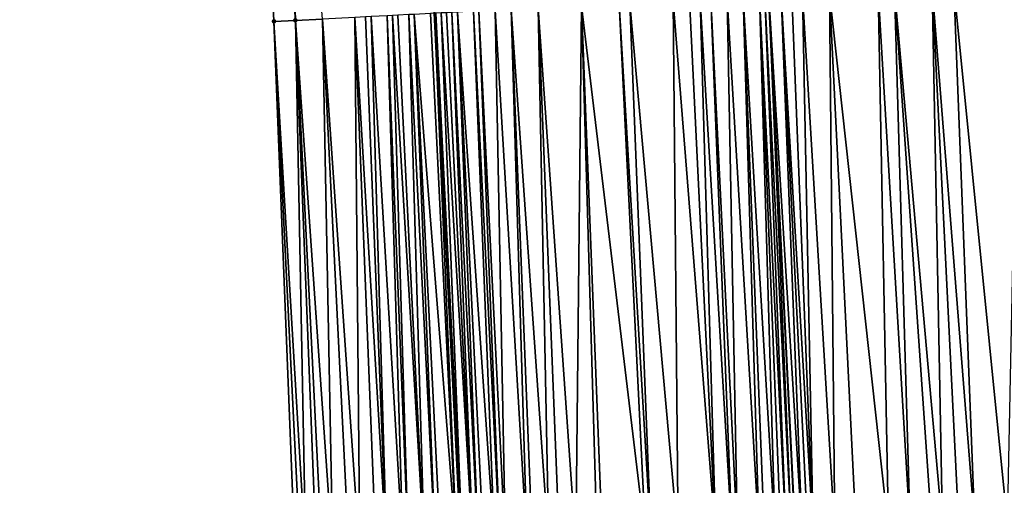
# Model space of a CAD drawing. Header units: feet. Extents: x 2004186 to 2014793, y 836912 to 864902.
# Tile 317 of 974: x 2010703 to 2010740, y 846202 to 846219. Entities that reach past the tile are written whole.
import ezdxf

# ---------------------------------------------------------------- set-up
doc = ezdxf.new("R2010")
doc.units = ezdxf.units.FT
doc.header["$LTSCALE"] = 100
doc.header["$MEASUREMENT"] = 0
for name, color, linetype, lineweight in [('EP_Travel Lane', 5, 'Continuous', 40), ('GPL_Skip Line', 2, 'Continuous', 40), ('Road Shots', 4, 'Continuous', 200), ('Road X-Section', 30, 'Continuous', 13)]:
    doc.layers.add(name, color=color, linetype=linetype, lineweight=lineweight)
doc.layers.add('I-77 SB_MM21-27-Surface-Border', color=7, linetype='Continuous')
doc.layers.add('I-77 SB_MM21-27-Surface-TIN', color=7, linetype='Continuous')

msp = doc.modelspace()

# ---------------------------------------------------------------- linework, layer by layer
at = {"layer": 'EP_Travel Lane'}
msp.add_polyline3d([(2010724.209326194, 846060.3758652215, 428.0537289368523), (2010723.753386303, 846080.3689233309, 428.2517148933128), (2010723.297373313, 846100.3651867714, 428.469045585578), (2010722.745390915, 846120.1288656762, 428.6808156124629), (2010722.035863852, 846140.0246772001, 428.8937888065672), (2010721.27883203, 846160.0091925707, 429.1314502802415), (2010720.521840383, 846179.992647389, 429.3332160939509), (2010719.675387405, 846199.7014885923, 429.5362671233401), (2010718.675036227, 846219.5879714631, 429.7332265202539), (2010717.633491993, 846239.5588796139, 429.9260795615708), (2010716.591799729, 846259.532626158, 430.1343189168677), (2010715.488567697, 846279.2288046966, 430.3187656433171), (2010714.272263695, 846299.1220992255, 430.5211998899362), (2010713.03382605, 846319.0825087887, 430.7109649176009), (2010711.795458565, 846339.0417875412, 430.8840660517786), (2010710.427281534, 846358.6636826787, 431.0598790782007), (2010708.84415915, 846378.5418675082, 431.2301920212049)], dxfattribs=at)
at = {"layer": 'GPL_Skip Line'}
msp.add_polyline3d([(2010736.632456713, 846060.6663841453, 428.5785453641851), (2010736.141218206, 846080.6587416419, 428.7518538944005), (2010735.649938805, 846100.6527634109, 428.9609458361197), (2010735.07565421, 846120.5306493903, 429.1917683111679), (2010734.370820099, 846140.4722424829, 429.4206150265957), (2010733.627090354, 846160.4566123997, 429.6511264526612), (2010732.883371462, 846180.4406906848, 429.8778622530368), (2010732.043851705, 846200.2876025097, 430.0763573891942), (2010731.056942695, 846220.2184990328, 430.2762261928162), (2010730.032519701, 846240.1905127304, 430.4479161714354), (2010729.008031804, 846260.1637917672, 430.6485454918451), (2010727.885105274, 846279.9966010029, 430.8501451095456), (2010726.615724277, 846299.9213576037, 431.0258756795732), (2010725.317350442, 846319.8776175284, 431.2128193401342), (2010724.018980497, 846339.8338176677, 431.3875627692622), (2010722.607946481, 846359.6180831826, 431.5534392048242), (2010721.029251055, 846379.5256798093, 431.7345156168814)], dxfattribs=at)
at = {"layer": 'I-77 SB_MM21-27-Surface-Border', "color": 3, "linetype": 'ByBlock', "lineweight": -2}
msp.add_polyline3d([(2010718.811779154, 846060.2494391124, 427.8474846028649), (2010719.536054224, 846080.2701218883, 428.0956971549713), (2010717.66095978, 846100.2333820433, 428.2913782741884), (2010716.904632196, 846119.9381924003, 428.4721580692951), (2010716.412664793, 846139.8203842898, 428.6782357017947), (2010715.878373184, 846159.8135823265, 428.898542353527), (2010714.344816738, 846179.7684063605, 429.0930542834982), (2010713.518286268, 846199.4092249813, 429.3143682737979), (2010712.734558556, 846219.2852482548, 429.4981682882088), (2010711.909887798, 846239.267281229, 429.6882742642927), (2010710.485811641, 846259.2223441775, 429.8715733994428), (2010709.374831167, 846278.8497887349, 430.0950534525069), (2010708.109426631, 846298.7226360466, 430.3143610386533), (2010707.807682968, 846318.7442170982, 430.4979723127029), (2010705.909413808, 846338.6604019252, 430.6411071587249), (2010704.709131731, 846358.2158184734, 430.8054678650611), (2010703.322665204, 846378.0962043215, 430.9856400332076)], dxfattribs=at)
at = {"layer": 'I-77 SB_MM21-27-Surface-TIN', "color": 128, "linetype": 'ByBlock', "lineweight": -2}
for points in [[(2010712.908593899, 846239.3181365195, 429.7328208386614), (2010711.909887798, 846239.267281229, 429.6882742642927), (2010713.53352267, 846219.3259474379, 429.5316285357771)], [(2010711.909887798, 846239.267281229, 429.6882742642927), (2010712.734558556, 846219.2852482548, 429.4981682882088), (2010713.53352267, 846219.3259474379, 429.5316285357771)], [(2010712.908593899, 846239.3181365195, 429.7328208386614), (2010713.53352267, 846219.3259474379, 429.5316285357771), (2010714.532225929, 846219.3768581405, 429.5690833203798)], [(2010737.901921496, 846220.5674022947, 430.5367222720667), (2010737.10296078, 846220.526636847, 430.5111483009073), (2010738.690000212, 846200.6029294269, 430.3302523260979)], [(2010740.298810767, 846220.6895597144, 430.6299777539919), (2010737.901921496, 846220.5674022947, 430.5367222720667), (2010739.888652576, 846200.6597867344, 430.3772664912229)], [(2010737.901921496, 846220.5674022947, 430.5367222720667), (2010738.690000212, 846200.6029294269, 430.3302523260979), (2010739.888652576, 846200.6597867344, 430.3772664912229)], [(2010730.112035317, 846220.1703135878, 430.2428169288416), (2010729.512810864, 846220.1398158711, 430.2145475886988), (2010730.698991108, 846200.2237416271, 430.0301216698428)], [(2010730.711256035, 846220.2008841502, 430.2624167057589), (2010730.112035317, 846220.1703135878, 430.2428169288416), (2010731.298315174, 846200.2522145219, 430.0493991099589)], [(2010730.112035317, 846220.1703135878, 430.2428169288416), (2010730.898768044, 846200.2331856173, 430.0410384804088), (2010731.298315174, 846200.2522145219, 430.0493991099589)], [(2010730.112035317, 846220.1703135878, 430.2428169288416), (2010730.698991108, 846200.2237416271, 430.0301216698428), (2010730.898768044, 846200.2331856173, 430.0410384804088)], [(2010730.910995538, 846220.2110886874, 430.2672421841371), (2010730.711256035, 846220.2008841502, 430.2624167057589), (2010731.697862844, 846200.2712321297, 430.0588397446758)], [(2010730.711256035, 846220.2008841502, 430.2624167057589), (2010731.498090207, 846200.2616982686, 430.0565149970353), (2010731.697862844, 846200.2712321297, 430.0588397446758)], [(2010730.711256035, 846220.2008841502, 430.2624167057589), (2010731.298315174, 846200.2522145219, 430.0493991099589), (2010731.498090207, 846200.2616982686, 430.0565149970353)], [(2010730.910995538, 846220.2110886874, 430.2672421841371), (2010731.897638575, 846200.2807013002, 430.0673491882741), (2010731.056942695, 846220.2184990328, 430.2762261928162)], [(2010730.910995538, 846220.2110886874, 430.2672421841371), (2010731.697862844, 846200.2712321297, 430.0588397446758), (2010731.897638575, 846200.2807013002, 430.0673491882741)], [(2010731.510223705, 846220.2415139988, 430.3041286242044), (2010731.056942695, 846220.2184990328, 430.2762261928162), (2010732.297193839, 846200.2995601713, 430.0919658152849)], [(2010731.897638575, 846200.2807013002, 430.0673491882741), (2010732.043851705, 846200.2876025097, 430.0763573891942), (2010731.056942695, 846220.2184990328, 430.2762261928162)], [(2010732.297193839, 846200.2995601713, 430.0919658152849), (2010731.056942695, 846220.2184990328, 430.2762261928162), (2010732.043851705, 846200.2876025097, 430.0763573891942)], [(2010731.909706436, 846220.2618504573, 430.3224217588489), (2010731.510223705, 846220.2415139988, 430.3041286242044), (2010732.696749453, 846200.3184117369, 430.1172808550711)], [(2010731.510223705, 846220.2415139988, 430.3041286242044), (2010732.496972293, 846200.3089724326, 430.105916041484), (2010732.696749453, 846200.3184117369, 430.1172808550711)], [(2010731.510223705, 846220.2415139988, 430.3041286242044), (2010732.297193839, 846200.2995601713, 430.0919658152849), (2010732.496972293, 846200.3089724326, 430.105916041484)], [(2010732.30918732, 846220.2822229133, 430.3364307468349), (2010731.909706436, 846220.2618504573, 430.3224217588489), (2010732.696749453, 846200.3184117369, 430.1172808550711)], [(2010733.307887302, 846220.3331975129, 430.3662809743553), (2010732.30918732, 846220.2822229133, 430.3364307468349), (2010733.49584775, 846200.356385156, 430.1420701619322)], [(2010732.30918732, 846220.2822229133, 430.3364307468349), (2010732.696749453, 846200.3184117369, 430.1172808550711), (2010733.49584775, 846200.356385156, 430.1420701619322)], [(2010735.105551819, 846220.4248630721, 430.4305701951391), (2010733.307887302, 846220.3331975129, 430.3662809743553), (2010735.493597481, 846200.4512352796, 430.2120191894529)], [(2010733.307887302, 846220.3331975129, 430.3662809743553), (2010734.294946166, 846200.3943560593, 430.167100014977), (2010735.493597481, 846200.4512352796, 430.2120191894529)], [(2010733.307887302, 846220.3331975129, 430.3662809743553), (2010733.49584775, 846200.356385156, 430.1420701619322), (2010734.294946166, 846200.3943560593, 430.167100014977)], [(2010735.704773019, 846220.4554242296, 430.4512892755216), (2010735.105551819, 846220.4248630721, 430.4305701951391), (2010736.292696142, 846200.4892010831, 430.2375365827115)], [(2010735.105551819, 846220.4248630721, 430.4305701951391), (2010735.493597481, 846200.4512352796, 430.2120191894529), (2010736.292696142, 846200.4892010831, 430.2375365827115)], [(2010737.10296078, 846220.526636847, 430.5111483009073), (2010735.704773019, 846220.4554242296, 430.4512892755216), (2010737.491350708, 846200.5460123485, 430.2889525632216)], [(2010735.704773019, 846220.4554242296, 430.4512892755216), (2010737.091798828, 846200.5270827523, 430.2710976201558), (2010737.491350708, 846200.5460123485, 430.2889525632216)], [(2010735.704773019, 846220.4554242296, 430.4512892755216), (2010736.292696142, 846200.4892010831, 430.2375365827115), (2010737.091798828, 846200.5270827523, 430.2710976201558)], [(2010737.10296078, 846220.526636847, 430.5111483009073), (2010738.090676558, 846200.5744479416, 430.3117961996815), (2010738.690000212, 846200.6029294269, 430.3302523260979)], [(2010737.10296078, 846220.526636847, 430.5111483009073), (2010737.491350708, 846200.5460123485, 430.2889525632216), (2010738.090676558, 846200.5744479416, 430.3117961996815)], [(2010724.119799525, 846219.8651659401, 429.9804128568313), (2010722.521872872, 846219.7837368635, 429.9171472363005), (2010723.906614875, 846199.901818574, 429.738052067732)], [(2010724.119799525, 846219.8651659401, 429.9804128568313), (2010723.906614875, 846199.901818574, 429.738052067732), (2010724.705719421, 846199.9396613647, 429.7753300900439)], [(2010725.51798354, 846219.9364516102, 430.0315777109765), (2010724.119799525, 846219.8651659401, 429.9804128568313), (2010726.503694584, 846200.0250180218, 429.8390924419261)], [(2010724.119799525, 846219.8651659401, 429.9804128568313), (2010724.905495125, 846199.9491311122, 429.7837843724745), (2010726.503694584, 846200.0250180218, 429.8390924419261)], [(2010724.119799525, 846219.8651659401, 429.9804128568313), (2010724.705719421, 846199.9396613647, 429.7753300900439), (2010724.905495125, 846199.9491311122, 429.7837843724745)], [(2010725.917465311, 846219.9568067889, 430.0476429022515), (2010725.51798354, 846219.9364516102, 430.0315777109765), (2010726.703469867, 846200.0344965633, 429.8467059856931)], [(2010725.51798354, 846219.9364516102, 430.0315777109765), (2010726.503694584, 846200.0250180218, 429.8390924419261), (2010726.703469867, 846200.0344965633, 429.8467059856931)], [(2010727.51539763, 846220.0381254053, 430.1240546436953), (2010725.917465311, 846219.9568067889, 430.0476429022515), (2010727.702350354, 846200.0818041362, 429.8929129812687)], [(2010725.917465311, 846219.9568067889, 430.0476429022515), (2010726.703469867, 846200.0344965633, 429.8467059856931), (2010727.702350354, 846200.0818041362, 429.8929129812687)], [(2010728.114620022, 846220.0686633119, 430.1475408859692), (2010727.51539763, 846220.0381254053, 430.1240546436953), (2010729.100779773, 846200.1481029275, 429.9510835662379)], [(2010727.51539763, 846220.0381254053, 430.1240546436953), (2010727.702350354, 846200.0818041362, 429.8929129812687), (2010729.100779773, 846200.1481029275, 429.9510835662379)], [(2010728.514100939, 846220.0890351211, 430.161626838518), (2010728.114620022, 846220.0686633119, 430.1475408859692), (2010729.100779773, 846200.1481029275, 429.9510835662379)], [(2010728.913584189, 846220.1093614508, 430.181125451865), (2010728.514100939, 846220.0890351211, 430.161626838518), (2010729.70010584, 846200.1765339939, 429.9743599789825)], [(2010728.514100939, 846220.0890351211, 430.161626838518), (2010729.100779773, 846200.1481029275, 429.9510835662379), (2010729.70010584, 846200.1765339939, 429.9743599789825)], [(2010729.512810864, 846220.1398158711, 430.2145475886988), (2010728.913584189, 846220.1093614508, 430.181125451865), (2010729.899882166, 846200.1859907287, 429.9840583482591)], [(2010728.913584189, 846220.1093614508, 430.181125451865), (2010729.70010584, 846200.1765339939, 429.9743599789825), (2010729.899882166, 846200.1859907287, 429.9840583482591)], [(2010729.512810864, 846220.1398158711, 430.2145475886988), (2010729.899882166, 846200.1859907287, 429.9840583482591), (2010730.698991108, 846200.2237416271, 430.0301216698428)], [(2010715.730673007, 846219.4378892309, 429.6213783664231), (2010714.532225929, 846219.3768581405, 429.5690833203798), (2010715.915589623, 846199.5229682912, 429.4056532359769)], [(2010716.13015602, 846219.4582201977, 429.6403250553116), (2010715.730673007, 846219.4378892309, 429.6213783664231), (2010716.914467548, 846199.5703294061, 429.4467413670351)], [(2010715.730673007, 846219.4378892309, 429.6213783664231), (2010716.514915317, 846199.5514071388, 429.4281857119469), (2010716.914467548, 846199.5703294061, 429.4467413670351)], [(2010715.730673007, 846219.4378892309, 429.6213783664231), (2010715.915589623, 846199.5229682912, 429.4056532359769), (2010716.514915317, 846199.5514071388, 429.4281857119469)], [(2010716.32989679, 846219.4684000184, 429.6480920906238), (2010716.13015602, 846219.4582201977, 429.6403250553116), (2010716.914467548, 846199.5703294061, 429.4467413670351)], [(2010716.929116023, 846219.4989995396, 429.6642454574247), (2010716.32989679, 846219.4684000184, 429.6480920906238), (2010717.513787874, 846199.5988804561, 429.4585467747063)], [(2010716.32989679, 846219.4684000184, 429.6480920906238), (2010716.914467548, 846199.5703294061, 429.4467413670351), (2010717.513787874, 846199.5988804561, 429.4585467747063)], [(2010717.128856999, 846219.5091753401, 429.6724909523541), (2010716.929116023, 846219.4989995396, 429.6642454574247), (2010717.713563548, 846199.6083508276, 429.4669414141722)], [(2010716.929116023, 846219.4989995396, 429.6642454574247), (2010717.513787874, 846199.5988804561, 429.4585467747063), (2010717.713563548, 846199.6083508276, 429.4669414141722)], [(2010717.328599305, 846219.5193252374, 429.683819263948), (2010717.128856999, 846219.5091753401, 429.6724909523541), (2010718.31289563, 846199.6366561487, 429.5022396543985)], [(2010717.128856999, 846219.5091753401, 429.6724909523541), (2010717.713563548, 846199.6083508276, 429.4669414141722), (2010718.31289563, 846199.6366561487, 429.5022396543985)], [(2010717.728086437, 846219.5395758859, 429.7123248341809), (2010717.328599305, 846219.5193252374, 429.683819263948), (2010718.31289563, 846199.6366561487, 429.5022396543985)], [(2010717.927828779, 846219.5497250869, 429.7237359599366), (2010717.728086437, 846219.5395758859, 429.7123248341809), (2010718.712451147, 846199.6555097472, 429.5273603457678)], [(2010717.728086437, 846219.5395758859, 429.7123248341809), (2010718.31289563, 846199.6366561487, 429.5022396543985), (2010718.712451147, 846199.6555097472, 429.5273603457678)], [(2010718.527041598, 846219.5804496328, 429.7250098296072), (2010717.927828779, 846219.5497250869, 429.7237359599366), (2010719.511536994, 846199.6937433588, 429.5272740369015)], [(2010717.927828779, 846219.5497250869, 429.7237359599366), (2010718.912224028, 846199.6650384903, 429.5301743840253), (2010719.511536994, 846199.6937433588, 429.5272740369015)], [(2010717.927828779, 846219.5497250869, 429.7237359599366), (2010718.712451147, 846199.6555097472, 429.5273603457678), (2010718.912224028, 846199.6650384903, 429.5301743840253)], [(2010718.527041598, 846219.5804496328, 429.7250098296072), (2010719.511536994, 846199.6937433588, 429.5272740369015), (2010718.675036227, 846219.5879714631, 429.7332265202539)], [(2010718.7267838, 846219.5906015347, 429.7360995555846), (2010718.675036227, 846219.5879714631, 429.7332265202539), (2010719.675387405, 846199.7014885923, 429.5362671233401)], [(2010719.511536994, 846199.6937433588, 429.5272740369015), (2010719.675387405, 846199.7014885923, 429.5362671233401), (2010718.675036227, 846219.5879714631, 429.7332265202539)], [(2010718.926529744, 846219.6006805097, 429.7558684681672), (2010718.7267838, 846219.5906015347, 429.7360995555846), (2010719.711313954, 846199.7031868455, 429.5382389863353)], [(2010718.7267838, 846219.5906015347, 429.7360995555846), (2010719.675387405, 846199.7014885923, 429.5362671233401), (2010719.711313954, 846199.7031868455, 429.5382389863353)], [(2010719.126274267, 846219.6107871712, 429.7723423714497), (2010718.926529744, 846219.6006805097, 429.7558684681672), (2010720.110875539, 846199.7219136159, 429.5754850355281)], [(2010718.926529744, 846219.6006805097, 429.7558684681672), (2010719.711313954, 846199.7031868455, 429.5382389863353), (2010720.110875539, 846199.7219136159, 429.5754850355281)], [(2010719.326015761, 846219.6209528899, 429.7817877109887), (2010719.126274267, 846219.6107871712, 429.7723423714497), (2010720.110875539, 846199.7219136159, 429.5754850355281)], [(2010719.525755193, 846219.6311588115, 429.7864484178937), (2010719.326015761, 846219.6209528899, 429.7817877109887), (2010720.310653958, 846199.731326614, 429.5893648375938)], [(2010719.326015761, 846219.6209528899, 429.7817877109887), (2010720.110875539, 846199.7219136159, 429.5754850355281), (2010720.310653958, 846199.731326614, 429.5893648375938)], [(2010720.124979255, 846219.6616641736, 429.8138078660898), (2010719.525755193, 846219.6311588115, 429.7864484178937), (2010720.909982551, 846199.759704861, 429.6176910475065)], [(2010719.525755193, 846219.6311588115, 429.7864484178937), (2010720.510429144, 846199.7408071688, 429.5967859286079), (2010720.909982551, 846199.759704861, 429.6176910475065)], [(2010719.525755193, 846219.6311588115, 429.7864484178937), (2010720.310653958, 846199.731326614, 429.5893648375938), (2010720.510429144, 846199.7408071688, 429.5967859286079)], [(2010720.324719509, 846219.671854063, 429.8203765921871), (2010720.124979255, 846219.6616641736, 429.8138078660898), (2010721.109758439, 846199.7691707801, 429.6265113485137)], [(2010720.124979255, 846219.6616641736, 429.8138078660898), (2010720.909982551, 846199.759704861, 429.6176910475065), (2010721.109758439, 846199.7691707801, 429.6265113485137)], [(2010720.923941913, 846219.702391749, 429.843889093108), (2010720.324719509, 846219.671854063, 429.8203765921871), (2010721.309532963, 846199.7786651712, 429.6326096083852)], [(2010720.324719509, 846219.671854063, 429.8203765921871), (2010721.109758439, 846199.7691707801, 429.6265113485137), (2010721.309532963, 846199.7786651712, 429.6326096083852)], [(2010721.523166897, 846219.7328791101, 429.8733908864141), (2010720.923941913, 846219.702391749, 429.843889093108), (2010722.108633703, 846199.8165875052, 429.6622828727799)], [(2010720.923941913, 846219.702391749, 429.843889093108), (2010721.309532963, 846199.7786651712, 429.6326096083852), (2010722.108633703, 846199.8165875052, 429.6622828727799)], [(2010722.521872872, 846219.7837368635, 429.9171472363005), (2010721.523166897, 846219.7328791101, 429.8733908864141), (2010722.907736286, 846199.8544713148, 429.6956392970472)], [(2010721.523166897, 846219.7328791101, 429.8733908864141), (2010722.108633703, 846199.8165875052, 429.6622828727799), (2010722.30840991, 846199.8260467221, 429.6717439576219)], [(2010721.523166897, 846219.7328791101, 429.8733908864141), (2010722.30840991, 846199.8260467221, 429.6717439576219), (2010722.907736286, 846199.8544713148, 429.6956392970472)], [(2010722.521872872, 846219.7837368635, 429.9171472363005), (2010723.307288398, 846199.8733960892, 429.7139552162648), (2010723.906614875, 846199.901818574, 429.738052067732)], [(2010722.521872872, 846219.7837368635, 429.9171472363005), (2010722.907736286, 846199.8544713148, 429.6956392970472), (2010723.307288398, 846199.8733960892, 429.7139552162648)], [(2010713.53352267, 846219.3259474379, 429.5316285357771), (2010712.734558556, 846219.2852482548, 429.4981682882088), (2010713.917836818, 846199.4281824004, 429.3295632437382)], [(2010712.734558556, 846219.2852482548, 429.4981682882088), (2010713.718062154, 846199.4186909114, 429.3231875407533), (2010713.917836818, 846199.4281824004, 429.3295632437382)], [(2010712.734558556, 846219.2852482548, 429.4981682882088), (2010713.518286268, 846199.4092249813, 429.3143682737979), (2010713.718062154, 846199.4186909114, 429.3231875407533)], [(2010714.532225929, 846219.3768581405, 429.5690833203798), (2010713.53352267, 846219.3259474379, 429.5316285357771), (2010714.916713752, 846199.4755642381, 429.3686701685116)], [(2010713.53352267, 846219.3259474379, 429.5316285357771), (2010714.517161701, 846199.4566382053, 429.3504745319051), (2010714.916713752, 846199.4755642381, 429.3686701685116)], [(2010713.53352267, 846219.3259474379, 429.5316285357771), (2010714.31738802, 846199.4471261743, 429.3460627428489), (2010714.517161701, 846199.4566382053, 429.3504745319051)], [(2010713.53352267, 846219.3259474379, 429.5316285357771), (2010713.917836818, 846199.4281824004, 429.3295632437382), (2010714.31738802, 846199.4471261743, 429.3460627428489)], [(2010714.532225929, 846219.3768581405, 429.5690833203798), (2010715.516037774, 846199.504038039, 429.3878609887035), (2010715.915589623, 846199.5229682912, 429.4056532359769)], [(2010714.532225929, 846219.3768581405, 429.5690833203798), (2010714.916713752, 846199.4755642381, 429.3686701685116), (2010715.516037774, 846199.504038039, 429.3878609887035)]]:
    msp.add_3dface(points, dxfattribs=at)
at = {"layer": 'Road Shots', "lineweight": 100}
for p in [(2010712.734558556, 846219.2852482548, 429.4981682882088), (2010713.53352267, 846219.3259474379, 429.5316285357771)]:
    msp.add_point(p, dxfattribs=at)
at = {"layer": 'Road X-Section', "extrusion": (-0.05122360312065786, 0.9986517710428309, 0.00841324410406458), "elevation": 742086.05027202, "flags": 128}
msp.add_lwpolyline([(-2051420.838059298, -5814.05868983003), (-2051421.638059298, -5814.025228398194), (-2051422.638059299, -5813.987772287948), (-2051423.838059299, -5813.935475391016), (-2051424.238059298, -5813.916528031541), (-2051424.438059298, -5813.908760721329), (-2051425.038059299, -5813.892606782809), (-2051425.238059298, -5813.884360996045), (-2051425.438059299, -5813.873032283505), (-2051425.838059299, -5813.844525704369), (-2051426.038059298, -5813.833114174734), (-2051426.638059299, -5813.831840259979), (-2051426.838059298, -5813.8207501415), (-2051427.038059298, -5813.800980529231), (-2051427.238059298, -5813.784506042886), (-2051427.438059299, -5813.775060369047), (-2051427.638059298, -5813.770399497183), (-2051428.238059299, -5813.743039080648), (-2051428.438059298, -5813.736470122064), (-2051429.038059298, -5813.712956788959), (-2051429.638059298, -5813.683453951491), (-2051430.638059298, -5813.639696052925), (-2051432.238059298, -5813.57642819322), (-2051433.638059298, -5813.525261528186), (-2051434.038059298, -5813.509195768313), (-2051435.638059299, -5813.432781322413), (-2051436.238059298, -5813.409294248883), (-2051436.638059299, -5813.395207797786), (-2051437.038059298, -5813.375708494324), (-2051437.638059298, -5813.342285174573), (-2051438.238059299, -5813.314014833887), (-2051438.838059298, -5813.294414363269), (-2051439.038059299, -5813.289588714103), (-2051439.638059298, -5813.252700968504), (-2051440.038059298, -5813.234407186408), (-2051440.438059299, -5813.220397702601), (-2051441.438059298, -5813.190546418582), (-2051443.238059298, -5813.126254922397), (-2051443.838059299, -5813.105535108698), (-2051445.238059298, -5813.04567396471), (-2051446.038059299, -5813.020099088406), (-2051448.438059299, -5812.92684030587), (-2051449.038059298, -5812.89982880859), (-2051449.638059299, -5812.87011981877), (-2051450.038059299, -5812.854371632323), (-2051450.838059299, -5812.830916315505), (-2051451.038059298, -5812.82633942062), (-2051451.638059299, -5812.802664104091), (-2051452.638059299, -5812.762059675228), (-2051453.638059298, -5812.723827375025), (-2051454.438059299, -5812.69302748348), (-2051455.638059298, -5812.639520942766), (-2051457.238059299, -5812.573992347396), (-2051459.038059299, -5812.507002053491), (-2051459.238059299, -5812.49786346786), (-2051459.438059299, -5812.49157569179), (-2051461.038059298, -5812.428215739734), (-2051461.638059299, -5812.403394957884), (-2051462.638059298, -5812.367923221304), (-2051462.838059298, -5812.362232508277), (-2051463.038059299, -5812.35911399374), (-2051463.238059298, -5812.342339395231), (-2051463.438059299, -5812.322972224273), (-2051463.638059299, -5812.315634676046), (-2051464.038059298, -5812.306231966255), (-2051464.238059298, -5812.305512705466), (-2051465.238059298, -5812.272802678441), (-2051465.438059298, -5812.261967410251), (-2051465.638059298, -5812.247783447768), (-2051466.438059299, -5812.221214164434), (-2051467.438059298, -5812.189691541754), (-2051469.238059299, -5812.132431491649)], dxfattribs=at)

doc.saveas('drawing.dxf')
